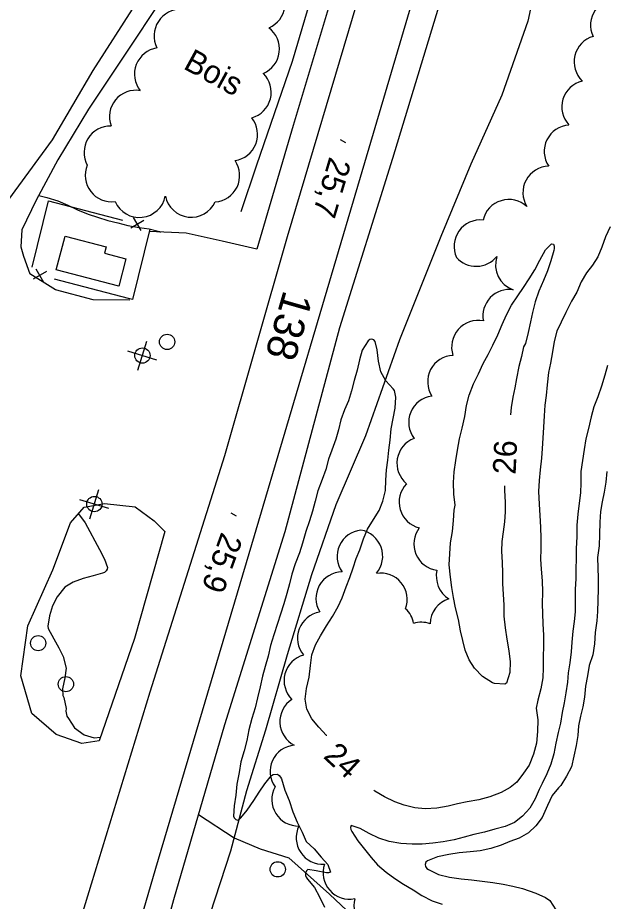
# Model space of a CAD drawing. Extents: x 219136 to 222520, y 5421589 to 5424530.
# Drawn here: x 220296.6 to 220373.6, y 5424013.5 to 5424129 of the extents above; entities that cross this region are included whole.
import ezdxf

# ---------------------------------------------------------------- set-up
doc = ezdxf.new("R2010")
doc.units = 0
for name, color, linetype in [('Level 1', 7, 'Continuous'), ('Level 19', 7, 'Continuous'), ('Level 2', 7, 'Continuous'), ('Level 21', 7, 'Continuous'), ('Level 22', 7, 'Continuous'), ('Level 3', 7, 'Continuous'), ('Level 31', 7, 'Continuous'), ('Level 36', 7, 'Continuous'), ('Level 37', 7, 'Continuous'), ('Level 4', 7, 'Continuous'), ('Level 44', 7, 'Continuous')]:
    doc.layers.add(name, color=color, linetype=linetype)

msp = doc.modelspace()

# ---------------------------------------------------------------- linework, layer by layer
at = {"layer": 'Level 1'}
for points in [[(220373.66, 5424069.67), (220373.53, 5424068.28), (220373.33, 5424066.95), (220373.05, 5424065.71), (220372.83, 5424064.45), (220372.74, 5424063.03), (220372.73, 5424061.45), (220372.65, 5424059.94), (220372.46, 5424058.41), (220372.48, 5424057.08), (220372.53, 5424055.72), (220372.53, 5424054.34), (220372.49, 5424052.79), (220372.45, 5424051.39), (220372.35, 5424050.15), (220372.14, 5424048.61), (220372.04, 5424047.14), (220371.83, 5424045.72), (220371.38, 5424044.32), (220371.14, 5424042.96), (220370.86, 5424041.62), (220370.73, 5424040.16), (220370.55, 5424038.91), (220370.23, 5424037.7), (220369.98, 5424036.42), (220369.89, 5424035.16), (220369.66, 5424033.84), (220369.35, 5424032.47), (220369.06, 5424031.05), (220368.4, 5424029.82), (220367.65, 5424028.62), (220367.37, 5424028.32)], [(220367.37, 5424028.32), (220366.54, 5424027.31), (220365.93, 5424026.01), (220365.21, 5424024.44), (220364.38, 5424023.33), (220363.43, 5424022.43), (220362.19, 5424021.75), (220360.99, 5424021.28), (220359.83, 5424020.82), (220358.51, 5424020.38), (220357.1, 5424020.1), (220355.79, 5424019.97), (220354.38, 5424019.84), (220353.01, 5424019.62), (220351.54, 5424019.3), (220350.23, 5424018.76), (220350.02, 5424018.58), (220349.91, 5424018.31), (220349.96, 5424018.04), (220350.14, 5424017.79), (220350.35, 5424017.63), (220351.66, 5424016.99), (220353.11, 5424016.62), (220354.64, 5424016.42), (220355.98, 5424016.27), (220357.35, 5424016.13), (220358.78, 5424015.95), (220360.13, 5424015.73), (220361.38, 5424015.44), (220362.63, 5424015.16), (220364.38, 5424014.55), (220365.64, 5424014), (220366.2, 5424013.59), (220367.01, 5424012.37)]]:
    msp.add_lwpolyline(points, dxfattribs=at)
at = {"layer": 'Level 19'}
for points in [[(220337.38, 5424156.83), (220332.28, 5424152.2), (220327.19, 5424146.79), (220322.04, 5424140.26), (220315.87, 5424132.06), (220310.23, 5424123.59), (220305.9, 5424117.03), (220301.89, 5424110.43), (220299.06, 5424105.13), (220297.15, 5424101.25), (220297.05, 5424099.04), (220297.38, 5424097.81), (220298.23, 5424095.52)], [(220311.99, 5424130.72), (220306.43, 5424122.1), (220301.12, 5424113.05), (220293.57, 5424102.79), (220290.31, 5424101.55), (220286.09, 5424102.09), (220281.16, 5424103.84), (220279.02, 5424107.17), (220277.11, 5424115.34), (220273, 5424131.72)], [(220327.88, 5424098.72), (220323.36, 5424099.77), (220318.64, 5424100.85), (220313.82, 5424101.03)], [(220311.27, 5424092.08), (220306.5, 5424092.13), (220301.56, 5424093.43), (220298.23, 5424095.52)], [(220307.29, 5424034.47), (220305, 5424034.12), (220301.65, 5424035.31), (220298.47, 5424038.02), (220297.05, 5424042.98), (220297.95, 5424049.5), (220301.2, 5424056.8), (220303.55, 5424062.96), (220305.3, 5424065.03), (220307.99, 5424065.49), (220311.97, 5424065.06), (220314.46, 5424063.24), (220315.88, 5424061.85)]]:
    msp.add_lwpolyline(points, dxfattribs=at)
at = {"layer": 'Level 2'}
for points in [[(220299.39, 5424105.76), (220300.45, 5424105.48), (220301.87, 5424105.04), (220303.2, 5424104.51), (220304.44, 5424103.88), (220305.84, 5424103.33), (220307.06, 5424102.93), (220308.42, 5424102.5), (220309.74, 5424102.19), (220311.04, 5424101.84), (220312.49, 5424101.58), (220313.81, 5424101.38), (220315.15, 5424101.04), (220315.3, 5424100.97)], [(220374.11, 5424101.68), (220373.5, 5424100.35), (220373, 5424098.98), (220372.48, 5424097.75), (220371.79, 5424096.66), (220371.01, 5424095.66), (220370.31, 5424094.49), (220369.74, 5424093.13), (220369.04, 5424091.95), (220368.31, 5424090.45), (220367.68, 5424089.2), (220367.13, 5424088.03), (220366.79, 5424086.67), (220366.57, 5424085.32), (220366.3, 5424083.85), (220366.06, 5424082.6), (220365.87, 5424081.02), (220365.72, 5424079.59), (220365.56, 5424078.34), (220365.48, 5424076.97), (220365.37, 5424075.45), (220365.28, 5424074.04), (220365.21, 5424072.7), (220365.13, 5424071.43), (220364.96, 5424069.87), (220364.83, 5424068.51), (220364.75, 5424067.05), (220364.8, 5424065.41), (220364.89, 5424063.93), (220364.98, 5424062.41), (220365.02, 5424060.94), (220365.03, 5424059.52), (220365.01, 5424058.23), (220365.07, 5424056.91), (220365.21, 5424055.36), (220365.26, 5424053.93), (220365.21, 5424052.38), (220365.25, 5424051.1), (220365.31, 5424049.75), (220365.37, 5424048.28), (220365.37, 5424046.78), (220365.34, 5424045.49), (220365.34, 5424044), (220365.28, 5424042.68), (220365.04, 5424041.24), (220364.63, 5424039.78), (220364.43, 5424038.71), (220364.63, 5424037.21), (220364.62, 5424035.7), (220364.48, 5424034.14), (220364.08, 5424032.7), (220363.51, 5424031.28), (220362.79, 5424030.25), (220361.91, 5424029.07), (220361.04, 5424028.34)], [(220353.85, 5424065.27), (220353.65, 5424066.73), (220353.62, 5424068.22), (220353.69, 5424069.61), (220353.94, 5424071.11), (220354.16, 5424072.47), (220354.42, 5424073.93), (220354.74, 5424075.35), (220355.08, 5424076.88), (220355.32, 5424078.31), (220355.68, 5424079.65), (220356.23, 5424081.12), (220356.87, 5424082.46), (220357.51, 5424083.8), (220358.16, 5424084.95), (220358.74, 5424086.17), (220359.4, 5424087.56), (220359.98, 5424088.89), (220360.56, 5424090.16), (220361.22, 5424091.43), (220362.02, 5424092.63), (220362.77, 5424093.74), (220363.51, 5424094.85), (220364.24, 5424096.04), (220364.91, 5424097.3), (220365.65, 5424098.64), (220366.42, 5424099.43), (220366.69, 5424099.38), (220366.78, 5424099.12), (220366.78, 5424098.83), (220366.72, 5424098.56), (220366.33, 5424097.23), (220365.89, 5424095.91), (220365.4, 5424094.64), (220364.78, 5424093.27), (220364.29, 5424091.87), (220363.95, 5424090.48), (220363.7, 5424089.24), (220363.39, 5424087.84), (220363.02, 5424086.42), (220362.78, 5424085.96), (220362.78, 5424085.96)], [(220342.69, 5424086.92), (220342.47, 5424086.74), (220341.68, 5424085.55), (220341.33, 5424084.26), (220341, 5424082.94), (220340.61, 5424081.57), (220340.26, 5424080.21), (220339.88, 5424078.93), (220339.38, 5424077.73), (220338.89, 5424076.42), (220338.56, 5424075.12), (220338.21, 5424073.9), (220337.69, 5424072.48), (220337.27, 5424071.27), (220336.94, 5424069.92), (220336.43, 5424068.61), (220335.86, 5424067.16), (220335.52, 5424065.81), (220335.19, 5424064.47), (220334.77, 5424063.23), (220334.3, 5424061.81), (220333.86, 5424060.3), (220333.47, 5424059.02), (220332.91, 5424057.62), (220332.46, 5424056.25), (220332.15, 5424054.99), (220331.82, 5424053.73), (220331.44, 5424052.37), (220331, 5424051.04), (220330.59, 5424049.82), (220330.11, 5424048.33), (220329.69, 5424046.92), (220329.36, 5424045.52), (220329, 5424044.16), (220328.65, 5424042.9), (220328.33, 5424041.52), (220328, 5424040.1), (220327.67, 5424038.78), (220327.26, 5424037.36), (220326.85, 5424035.89), (220326.6, 5424034.5), (220326.25, 5424033.15), (220325.82, 5424031.7), (220325.59, 5424030.31), (220325.27, 5424028.81), (220325.15, 5424027.34), (220324.95, 5424025.98), (220324.83, 5424024.63), (220324.93, 5424024.38), (220325.13, 5424024.19), (220325.37, 5424024.08), (220325.62, 5424024.21), (220325.82, 5424024.41), (220326.65, 5424025.38), (220327.52, 5424026.68), (220328.21, 5424027.74), (220328.94, 5424028.83), (220329.82, 5424029.92), (220330.04, 5424030.04), (220330.58, 5424030.11), (220330.82, 5424029.95), (220330.99, 5424029.73), (220331.11, 5424029.49), (220331.55, 5424028.03), (220332.12, 5424026.64)], [(220337.04, 5424035.16), (220337.03, 5424035.17), (220336, 5424036.25), (220335.1, 5424037.32), (220334.44, 5424038.59), (220334.23, 5424039.93), (220334.38, 5424041.32), (220334.73, 5424042.8), (220334.9, 5424044.33), (220335.11, 5424045.71), (220335.55, 5424046.99), (220336.21, 5424048.19), (220337.01, 5424049.48), (220337.78, 5424050.7), (220338.52, 5424052.03), (220339.07, 5424053.14), (220339.58, 5424054.58), (220340.07, 5424055.82), (220340.49, 5424057.08), (220340.9, 5424058.28), (220341.36, 5424059.45), (220341.85, 5424060.89), (220342.36, 5424062.14), (220343.17, 5424063.38), (220343.89, 5424064.58), (220344.39, 5424065.8), (220344.72, 5424067.19), (220344.79, 5424068.55), (220344.85, 5424069.87), (220345.04, 5424071.17), (220345.18, 5424072.47), (220345.33, 5424073.78), (220345.47, 5424075.24), (220345.74, 5424076.6), (220345.99, 5424077.94), (220346.06, 5424079.39), (220345.89, 5424080.27), (220345.73, 5424080.5), (220344.75, 5424081.51), (220344.11, 5424082.7), (220343.79, 5424084.1), (220343.64, 5424085.6), (220343.39, 5424086.67), (220343.2, 5424086.87), (220342.95, 5424086.98), (220342.69, 5424086.92)], [(220362.78, 5424085.96), (220362.51, 5424084.7), (220362.18, 5424083.38), (220361.87, 5424081.85), (220361.62, 5424080.6), (220361.36, 5424079.37), (220361.17, 5424078.04), (220361.07, 5424077.08)], [(220373.76, 5424083.51), (220373.41, 5424082.26), (220372.99, 5424080.81), (220372.49, 5424079.44), (220371.96, 5424078.13), (220371.6, 5424076.8), (220371.28, 5424075.29), (220370.94, 5424073.96), (220370.71, 5424072.54), (220370.49, 5424071.13), (220370.29, 5424069.67), (220370.28, 5424068.21), (220370.23, 5424066.89), (220370.07, 5424065.52), (220369.88, 5424064.11), (220369.76, 5424062.64), (220369.73, 5424061.11), (220369.68, 5424059.6), (220369.65, 5424058.25), (220369.62, 5424056.95), (220369.6, 5424055.66), (220369.53, 5424054.28), (220369.52, 5424052.95), (220369.52, 5424051.32), (220369.41, 5424050.05), (220369.21, 5424048.79), (220369.08, 5424047.34), (220368.99, 5424046.08), (220368.81, 5424044.67), (220368.63, 5424043.36), (220368.51, 5424042.12), (220368.3, 5424040.73), (220368.11, 5424039.43), (220367.83, 5424038.17), (220367.59, 5424036.78), (220367.31, 5424035.55), (220366.98, 5424034.16), (220366.72, 5424032.77), (220366.34, 5424031.42), (220365.82, 5424030.14), (220365.2, 5424028.9), (220364.84, 5424028.1)], [(220360.27, 5424067.81), (220360.3, 5424067.2), (220360.39, 5424065.65), (220360.36, 5424064.39), (220360.27, 5424063.08), (220360.11, 5424061.77), (220359.93, 5424060.51), (220359.9, 5424059.25), (220359.97, 5424057.78), (220360.01, 5424056.42), (220360.03, 5424055.01), (220360.12, 5424053.58), (220360.19, 5424052.23), (220360.19, 5424050.75), (220360.38, 5424049.22), (220360.61, 5424047.77), (220360.86, 5424046.22), (220361.02, 5424044.8), (220360.98, 5424043.39), (220360.54, 5424042.01), (220360.35, 5424041.87)], [(220360.35, 5424041.87), (220358.96, 5424041.95), (220358.7, 5424042.05), (220357.42, 5424042.89), (220356.36, 5424043.98), (220355.68, 5424045.03), (220355.13, 5424046.31), (220354.82, 5424047.57), (220354.55, 5424048.86), (220354.28, 5424050.34), (220353.88, 5424051.86), (220353.61, 5424053.18), (220353.42, 5424054.52), (220353.23, 5424055.86), (220353.07, 5424057.45), (220353.13, 5424058.92), (220353.22, 5424060.36), (220353.48, 5424061.82), (220353.6, 5424063.25), (220353.7, 5424064.6), (220353.85, 5424065.27), (220353.85, 5424065.27)], [(220304.56, 5424064.16), (220305.44, 5424062.94), (220306.06, 5424061.84), (220306.7, 5424060.61), (220307.31, 5424059.47), (220307.99, 5424058.21), (220308.38, 5424057.14)], [(220308.38, 5424057.14), (220308.33, 5424056.9), (220308.19, 5424056.67), (220307.96, 5424056.48), (220307.73, 5424056.36), (220306.48, 5424056.03), (220305.19, 5424055.69), (220303.88, 5424055.22), (220302.81, 5424054.57), (220301.77, 5424053.27), (220301.18, 5424052.11), (220300.79, 5424050.8), (220300.57, 5424049.46), (220300.62, 5424049.14), (220301.35, 5424047.79), (220302, 5424046.62), (220302.59, 5424045.47), (220302.95, 5424043.96), (220302.81, 5424042.7), (220302.49, 5424041.27), (220302.52, 5424040.39), (220302.65, 5424040.12), (220302.95, 5424038.7), (220302.92, 5424038.36)], [(220302.92, 5424038.36), (220303.06, 5424037.7), (220303.27, 5424037.37), (220304.05, 5424036.15), (220305.3, 5424035.24), (220306.62, 5424034.84), (220307.45, 5424034.92)], [(220364.84, 5424028.11), (220364.3, 5424026.89), (220363.58, 5424025.67), (220362.66, 5424024.63), (220361.58, 5424023.8), (220360.37, 5424023.27), (220359.02, 5424022.91), (220357.69, 5424022.5), (220356.28, 5424022.2), (220355.01, 5424021.87), (220353.71, 5424021.53), (220352.28, 5424021.25), (220350.91, 5424021.08), (220349.51, 5424020.96), (220348.21, 5424020.94), (220346.75, 5424021.06), (220345.22, 5424021.29), (220343.86, 5424021.75), (220342.61, 5424022.36), (220341.43, 5424023.01), (220340.22, 5424023.37), (220340.14, 5424023.11), (220340.21, 5424022.85), (220340.33, 5424022.62), (220341.12, 5424021.38), (220341.99, 5424020.29), (220342.83, 5424019.21), (220343.7, 5424018.27), (220344.83, 5424017.31), (220345.95, 5424016.48), (220347.06, 5424015.72), (220348.35, 5424014.98), (220349.48, 5424014.25), (220350.84, 5424013.56), (220352.15, 5424013.12)], [(220361.04, 5424028.34), (220359.84, 5424027.7), (220358.39, 5424027.12), (220356.91, 5424026.74), (220355.42, 5424026.47), (220354.14, 5424026.21), (220352.92, 5424025.91), (220351.44, 5424025.67), (220349.92, 5424025.58), (220348.55, 5424025.68), (220347.16, 5424026.04), (220345.96, 5424026.49), (220344.6, 5424027.12), (220343.33, 5424027.87), (220343.22, 5424027.98)], [(220332.12, 5424026.64), (220332.59, 5424025.2), (220333.17, 5424023.81), (220333.83, 5424022.53), (220334.35, 5424021.32), (220335.38, 5424020.32), (220336.33, 5424019.26), (220337.17, 5424018.28), (220337.55, 5424017.27), (220337.28, 5424017.21), (220337.02, 5424017.2), (220335.64, 5424017.45), (220334.58, 5424017.66), (220334.38, 5424017.47), (220334.26, 5424017.15), (220334.26, 5424016.86), (220334.36, 5424016.62), (220334.52, 5424016.38), (220335.43, 5424015.27), (220336.08, 5424014.05), (220336.76, 5424012.72)]]:
    msp.add_lwpolyline(points, dxfattribs=at)
at = {"layer": 'Level 21'}
for points in [[(220355.7, 5424156.55), (220341.97, 5424110.02), (220327.21, 5424060.07), (220314.65, 5424017.79), (220305.45, 5423986.24), (220297.08, 5423957.99), (220291.37, 5423941.2)], [(220357.95, 5424153.05), (220354.05, 5424138.32), (220345.64, 5424110.59), (220338.71, 5424088.45), (220331.56, 5424061.8), (220323.69, 5424036.57), (220317.01, 5424013.66), (220311.7, 5423994.33), (220307.48, 5423977.1), (220303.08, 5423963.29), (220298.71, 5423949.88), (220293.86, 5423937.22), (220287.33, 5423921.11), (220281.91, 5423908.97), (220274.78, 5423896.19), (220268.24, 5423885.71), (220259.38, 5423873.13), (220248.31, 5423859.57), (220236.1, 5423846.85), (220218.62, 5423831.46), (220201.8, 5423819.77), (220187.59, 5423812.36), (220179.48, 5423807.88), (220176.99, 5423806.66)], [(220342.48, 5424151.87), (220339.19, 5424136.74), (220332.64, 5424114.92), (220327.88, 5424098.72)], [(220135.76, 5423809.08), (220148.73, 5423813.28), (220161.73, 5423818.36), (220172.41, 5423823.47), (220186, 5423830.68), (220199.67, 5423839.15), (220211.03, 5423846.88), (220221.46, 5423855.34), (220232.4, 5423865.8), (220240.78, 5423874.54), (220251.28, 5423887.65), (220260.41, 5423901.06), (220269.13, 5423916.06), (220276.12, 5423930.34), (220282.64, 5423946.08), (220290.34, 5423967.28), (220298.34, 5423989.81), (220306.26, 5424015.76), (220313.96, 5424040.85), (220323.71, 5424071.76), (220331.93, 5424100.4), (220341.02, 5424131)], [(220315.88, 5424061.85), (220311.91, 5424047.85), (220307.29, 5424034.47)]]:
    msp.add_lwpolyline(points, dxfattribs=at)
at = {"layer": 'Level 22'}
for points in [[(220359.77, 5424153.99), (220362.2, 5424146.54), (220363.69, 5424140.3), (220364.84, 5424135.46), (220363.32, 5424128.55), (220359.96, 5424118.86), (220355.87, 5424109.84), (220351.95, 5424100.39), (220346.57, 5424086.9), (220342.13, 5424074.32), (220338.23, 5424065.3), (220335.04, 5424056.18), (220331.87, 5424045.69), (220329.01, 5424035.84), (220326.56, 5424027.91), (220324.46, 5424020.04), (220321.76, 5424011.76), (220319.87, 5424001.5), (220317.64, 5423991.23), (220315.9, 5423982.76), (220315.35, 5423972.84), (220316.19, 5423962.77), (220316.75, 5423955.15), (220316.75, 5423955.15)], [(220320.27, 5424024.83), (220324.93, 5424021.8), (220328.35, 5424020.35), (220332.1, 5424019.16), (220337.39, 5424014.43), (220342.64, 5424009.51), (220347.26, 5424004.06), (220349.9, 5423997.32), (220351.4, 5423991.99), (220354.75, 5423988.25), (220359.99, 5423985.89), (220366.35, 5423983.6), (220370.72, 5423980.83), (220374.89, 5423977.75), (220376.93, 5423974.81), (220379.19, 5423970.69), (220381.69, 5423967.73), (220383.47, 5423965.94)]]:
    msp.add_lwpolyline(points, dxfattribs=at)
at = {"layer": 'Level 3'}
for p, q in [((220338.78, 5424113.07), (220339.49, 5424112.69)), ((220324.48, 5424064.27), (220325.18, 5424063.89))]:
    msp.add_line(p, q, dxfattribs=at)
at = {"layer": 'Level 31'}
msp.add_lwpolyline([(220309.83, 5424093.9), (220301.67, 5424096.04), (220302.82, 5424100.44), (220308.19, 5424099.03), (220307.97, 5424098.22), (220310.77, 5424097.48)], close=True, dxfattribs=at)
at = {"layer": 'Level 36'}
for p, q in [((220312.35, 5424082.91), (220313.5, 5424086.73)), ((220314.84, 5424084.25), (220311.02, 5424085.4)), ((220306.07, 5424063.5), (220307.22, 5424067.32)), ((220308.56, 5424064.84), (220304.74, 5424065.99))]:
    msp.add_line(p, q, dxfattribs=at)
for centre in [(220316.17, 5424086.62), (220312.93, 5424084.83), (220306.65, 5424065.42), (220299.3, 5424047.23), (220302.93, 5424041.87), (220330.63, 5424017.66)]:
    msp.add_circle(centre, 1, dxfattribs=at)
at = {"layer": 'Level 37'}
for p, q in [((220312.77, 5424101.17), (220311.76, 5424102.9)), ((220311.4, 5424101.53), (220313.13, 5424102.54)), ((220299, 5424096.17), (220300.02, 5424094.44)), ((220300.37, 5424095.81), (220298.64, 5424094.8))]:
    msp.add_line(p, q, dxfattribs=at)
for points in [[(220298.53, 5424096.38), (220300.65, 5424105.06)], [(220300.65, 5424105.06), (220310.33, 5424102.54)], [(220313.9, 5424101.35), (220311.64, 5424092.16), (220311.12, 5424092.29)], [(220311.12, 5424092.29), (220301.44, 5424094.8)]]:
    msp.add_lwpolyline(points, dxfattribs=at)
at = {"layer": 'Level 4'}
msp.add_lwpolyline([(220338.86, 5424146.46), (220336.1, 5424135.4), (220332.51, 5424123.28), (220327.84, 5424109.72), (220325.81, 5424103.63)], dxfattribs=at)
at = {"layer": 'Level 44'}
for centre, start, end in [((220328.12, 5424130.85), 293.3425, 53.3425), ((220375, 5424128.03), 85.2994, 205.2995), ((220317.92, 5424126.63), 87.0293, 207.0293), ((220327.4, 5424124.91), 292.8776, 52.8776), ((220372.85, 5424123.23), 106.364, 226.364), ((220315.36, 5424121.63), 98.7132, 218.7132), ((220326.32, 5424119.25), 285.3696, 45.3696), ((220371.24, 5424117.34), 103.045, 223.045), ((220312.08, 5424116.05), 80.3472, 200.3472), ((220324.53, 5424113.74), 278.6635, 38.6635), ((220308.76, 5424111.38), 88.7286, 208.7286), ((220368.94, 5424111.52), 93.7928, 213.7928), ((220322.19, 5424108.36), 274.3756, 34.3756), ((220308.92, 5424108.39), 157.4347, 277.4347), ((220366.16, 5424106.13), 91.724, 211.724), ((220312.53, 5424106.35), 203.8573, 348.7947), ((220319.32, 5424106.38), 191.7243, 334.8065), ((220360.86, 5424101.77), 47.1425, 167.1425), ((220357.15, 5424099.1), 84.4227, 204.4227), ((220356.58, 5424099.96), 221.6118, 321.3236), ((220362.57, 5424096.71), 161.6118, 250.8877), ((220360.92, 5424090.01), 81.3236, 190.8877), ((220356.83, 5424085.96), 78.6107, 198.6107), ((220353.7, 5424081.39), 92.4868, 212.4868), ((220351.22, 5424076.1), 97.3998, 217.3998), ((220349.68, 5424070.75), 110.4756, 230.4756), ((220349.97, 5424065.67), 136.0804, 256.0804), ((220341.85, 5424058.56), 95.5852, 215.5852), ((220340.9, 5424058.6), 319.8075, 79.8075), ((220351.89, 5424060.2), 142.5691, 262.5691), ((220354.82, 5424055.98), 166.7802, 238.7045), ((220339.09, 5424053.08), 90.8635, 210.8635), ((220344.11, 5424052.94), 339.4231, 99.4231), ((220354.02, 5424049.7), 106.7802, 178.7045), ((220336.68, 5424047.89), 99.4163, 219.4163), ((220344.99, 5424049.2), 10.4669, 46.8119), ((220349.39, 5424046.51), 70.4669, 106.8119), ((220334.92, 5424042.34), 105.3279, 225.3279), ((220334.36, 5424036.97), 122.8444, 242.8444), ((220333.1, 5424030.44), 95.3139, 215.3139), ((220333.32, 5424026.78), 151.4509, 271.4509), ((220336.51, 5424021.79), 153.7278, 273.7278), ((220340.02, 5424017.22), 161.3943, 281.3943), ((220344.06, 5424012.96), 165.5778, 285.5778)]:
    msp.add_arc(centre, 3.46, start, end, dxfattribs=at)

# ---------------------------------------------------------------- texts
at = {"layer": 'Level 2'}
for s, rotation, p in [('26', 87.3027, (220361.74, 5424069.24)), ('24', 317.3588, (220336.47, 5424032.32))]:
    msp.add_text(s, height=3, rotation=rotation, dxfattribs=at).set_placement(p)
at = {"layer": 'Level 21'}
msp.add_text('138', height=4, rotation=253.9859, dxfattribs=at).set_placement((220331.43, 5424093.51))
at = {"layer": 'Level 3'}
for s, rotation, p in [('25,7', 253.4092, (220337.41, 5424110.92)), ('25,9', 250.1466, (220323.28, 5424061.86))]:
    msp.add_text(s, height=3, rotation=rotation, dxfattribs=at).set_placement(p)
at = {"layer": 'Level 44'}
msp.add_text('Bois', height=3, rotation=331.3547, dxfattribs=at).set_placement((220318.15, 5424122.41))

doc.saveas('drawing.dxf')
